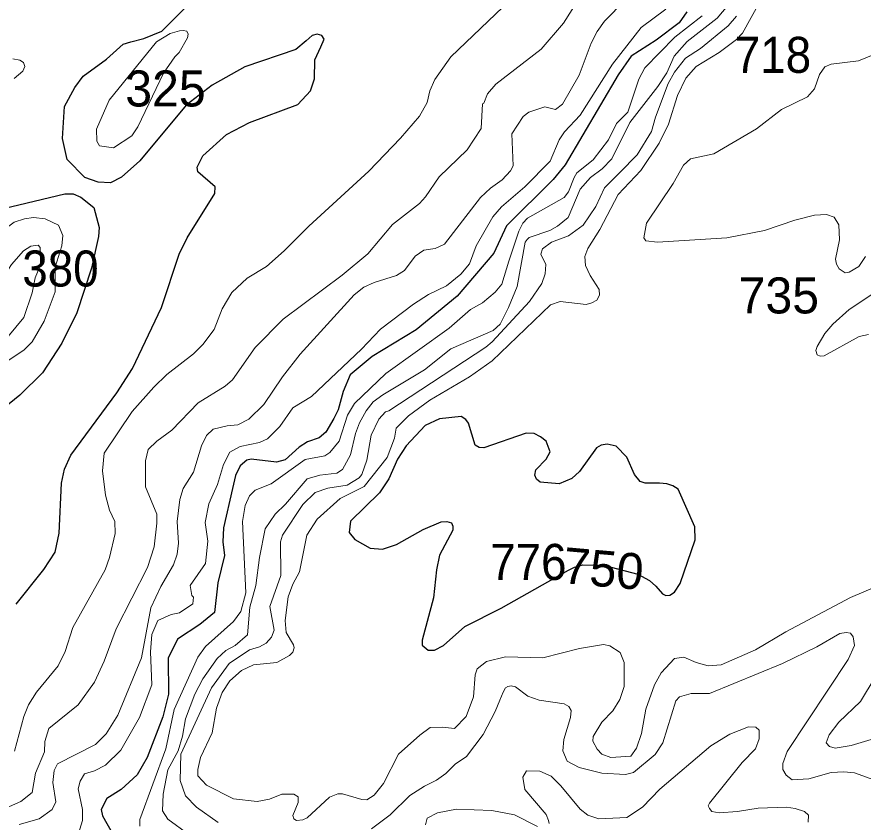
# Model space of a CAD drawing. Extents: x 499.9 to 555.3, y 9281.5 to 9336.8.
# Drawn here: x 545.724 to 549.481, y 9318.048 to 9321.625 of the extents above; entities that cross this region are included whole.
import ezdxf
from ezdxf.enums import TextEntityAlignment as Align

# ---------------------------------------------------------------- set-up
doc = ezdxf.new("R2010")
doc.units = 0
doc.header["$LTSCALE"] = 0.064
doc.layers.add('1', color=7, linetype='Continuous', lineweight=25)
doc.layers.add('2', color=7, linetype='Continuous', lineweight=13)
doc.layers.add('21', color=7, linetype='Continuous')
doc.layers.add('61', color=7, linetype='Continuous')

msp = doc.modelspace()

# ---------------------------------------------------------------- linework, layer by layer
at = {"layer": '1'}
for points in [[(547.0576, 9321.548), (547.0352, 9321.5428), (547.0089, 9321.5189), (546.9626, 9321.4801), (546.7364, 9321.4034), (546.5902, 9321.3216), (546.475, 9321.2333), (546.2695, 9320.9854), (546.188, 9320.9136), (546.1399, 9320.8882), (546.0847, 9320.8914), (546.025, 9320.9117), (545.9465, 9320.9922), (545.9256, 9321.0853), (545.9348, 9321.2272), (545.9816, 9321.312), (546.0179, 9321.3622), (546.1212, 9321.4375), (546.1952, 9321.5037), (546.2301, 9321.5144), (546.2869, 9321.5289), (546.3671, 9321.5621), (546.4903, 9321.6839)], [(548.699, 9321.6479), (548.6644, 9321.5983), (548.563, 9321.5221), (548.4521, 9321.4501), (548.3932, 9321.3671), (548.1583, 9320.9677), (548.1048, 9320.903), (547.8984, 9320.6963), (547.8409, 9320.5748), (547.6786, 9320.3839), (547.4962, 9320.2356), (547.3008, 9320.1158), (547.2029, 9320.0348), (547.172, 9319.9603), (547.1507, 9319.88), (547.1305, 9319.8411), (547.0955, 9319.7803), (547.0656, 9319.7556), (547.0141, 9319.7369), (546.9772, 9319.7142), (546.9155, 9319.6567), (546.8772, 9319.6475), (546.7636, 9319.661), (546.7446, 9319.6566), (546.715, 9319.6306), (546.6938, 9319.5879), (546.6816, 9319.5296), (546.6405, 9319.3558), (546.6385, 9319.2933), (546.6462, 9319.232), (546.6161, 9319.111), (546.6008, 9318.9787), (546.536, 9318.9259), (546.4371, 9318.8607), (546.3959, 9318.7769), (546.3966, 9318.6159), (546.3716, 9318.5162), (546.3027, 9318.3352), (546.2581, 9318.2586), (546.1864, 9318.1936), (546.1237, 9318.1525), (546.0979, 9318.1036), (546.1042, 9318.0766), (546.1481, 9317.997)], [(547.0456, 9321.3497), (547.0471, 9321.4347), (547.0734, 9321.4927), (547.088, 9321.5263), (547.0774, 9321.5428), (547.0576, 9321.548)], [(545.7202, 9319.0163), (545.8431, 9319.1698), (545.8938, 9319.2478), (545.9112, 9319.3323), (545.9222, 9319.5535), (545.9351, 9319.6161), (545.9633, 9319.6786), (546.1678, 9319.9544), (546.2369, 9320.0629), (546.3663, 9320.3342), (546.4443, 9320.5713), (546.4804, 9320.6432), (546.6032, 9320.8404), (546.6042, 9320.8694), (546.5273, 9320.9375), (546.5241, 9320.9579), (546.5499, 9321.008), (546.6544, 9321.1024), (546.7562, 9321.1554), (546.9718, 9321.2363), (547.0269, 9321.2964), (547.0456, 9321.3497)], [(545.6641, 9320.7744), (545.9362, 9320.8383), (545.9731, 9320.8385), (546.0082, 9320.8242), (546.0646, 9320.7787), (546.0892, 9320.689), (546.0862, 9320.6493), (546.0557, 9320.5084), (545.9899, 9320.3107), (545.9238, 9320.175), (545.8367, 9320.0436), (545.736, 9319.9441), (545.6661, 9319.8876)]]:
    msp.add_lwpolyline(points, dxfattribs=at)
msp.add_lwpolyline([(547.8746, 9318.9978), (548.1727, 9319.167), (548.1991, 9319.1803), (548.2375, 9319.1915), (548.3343, 9319.1878), (548.4808, 9319.15), (548.5329, 9319.1212), (548.5615, 9319.0955), (548.5899, 9319.0616), (548.6059, 9319.0552), (548.6236, 9319.0567), (548.6434, 9319.0699), (548.6691, 9319.1076), (548.7361, 9319.3017), (548.7343, 9319.3601), (548.6594, 9319.5269), (548.636, 9319.5421), (548.6097, 9319.5511), (548.5778, 9319.5541), (548.5133, 9319.5536), (548.4912, 9319.561), (548.4668, 9319.5918), (548.4315, 9319.6695), (548.3849, 9319.7175), (548.3454, 9319.7274), (548.318, 9319.723), (548.2976, 9319.7111), (548.2225, 9319.6059), (548.1877, 9319.5743), (548.1313, 9319.5513), (548.0479, 9319.5585), (548.0305, 9319.572), (548.0237, 9319.5891), (548.0278, 9319.6124), (548.0739, 9319.661), (548.091, 9319.6928), (548.0742, 9319.7397), (548.0491, 9319.759), (548.0201, 9319.7747), (547.9857, 9319.7766), (547.7972, 9319.7104), (547.7757, 9319.7115), (547.7589, 9319.7223), (547.7288, 9319.8208), (547.7179, 9319.8368), (547.6967, 9319.8499), (547.5998, 9319.8391), (547.5368, 9319.8093), (547.452, 9319.7201), (547.4134, 9319.6606), (547.3756, 9319.5735), (547.3336, 9319.5104), (547.2057, 9319.3844), (547.1992, 9319.3348), (547.2249, 9319.3041), (547.2917, 9319.2644), (547.3475, 9319.26), (547.4087, 9319.2806), (547.5274, 9319.3485), (547.6079, 9319.3818), (547.6333, 9319.3841), (547.6538, 9319.3782), (547.6591, 9319.3621), (547.6596, 9319.3452), (547.6009, 9319.234), (547.5865, 9319.1682), (547.5741, 9319.0442), (547.5238, 9318.8561), (547.5238, 9318.8335), (547.5499, 9318.8117), (547.5774, 9318.8113), (547.6181, 9318.833), (547.7135, 9318.9164)], close=True, dxfattribs=at)
at = {"layer": '2'}
for points in [[(547.8132, 9321.2827), (547.8497, 9321.3257), (548.0523, 9321.4823), (548.1515, 9321.5973), (548.3021, 9321.8373), (548.4549, 9322.0378), (548.568, 9322.2244), (548.7079, 9322.415), (548.7707, 9322.512), (549.0205, 9322.9761), (549.1517, 9323.1163), (549.1896, 9323.1768), (549.2172, 9323.2665), (549.2677, 9323.355), (549.3063, 9323.4479), (549.3584, 9323.5461), (549.428, 9323.6998), (549.4426, 9323.783), (549.4554, 9323.8261), (549.4587, 9323.9152), (549.4507, 9324.0489)], [(549.0613, 9321.7636), (548.9461, 9321.5534), (548.9198, 9321.5239), (548.8428, 9321.4664), (548.7407, 9321.4047), (548.6936, 9321.3533)], [(545.7137, 9318.363), (545.7552, 9318.5166), (545.7751, 9318.5689), (545.8109, 9318.6248), (545.9066, 9318.7418), (545.9381, 9318.8063), (545.9724, 9318.9131), (546.1159, 9319.1684), (546.1355, 9319.2232), (546.1607, 9319.3308), (546.1579, 9319.3837), (546.1353, 9319.4342), (546.1165, 9319.5002), (546.1037, 9319.6084), (546.1105, 9319.687), (546.2359, 9319.8726), (546.3313, 9319.9808), (546.3892, 9320.037), (546.5073, 9320.1284), (546.5498, 9320.1693), (546.6001, 9320.2357), (546.6353, 9320.3278), (546.678, 9320.4007), (546.7462, 9320.4641), (546.832, 9320.5168), (546.9104, 9320.5853), (547.0195, 9320.696), (547.2868, 9320.9395), (547.4277, 9321.0856), (547.512, 9321.1842), (547.5455, 9321.2445), (547.5571, 9321.2963), (547.5791, 9321.3464), (547.6508, 9321.4482), (547.916, 9321.7026)], [(545.7339, 9318.037), (545.8224, 9318.0634), (545.8809, 9318.1048), (545.8964, 9318.1379), (545.8826, 9318.2245), (545.8888, 9318.277), (545.9033, 9318.3063), (546.0723, 9318.3929), (546.1196, 9318.4403), (546.1721, 9318.523), (546.2773, 9318.7785), (546.3186, 9319.0004), (546.3628, 9319.0952), (546.4188, 9319.1915), (546.436, 9319.2385), (546.4411, 9319.2877), (546.4349, 9319.3832), (546.4475, 9319.4811), (546.4623, 9319.5295), (546.5081, 9319.6027), (546.5428, 9319.719), (546.5654, 9319.7659), (546.5952, 9319.7934), (546.6568, 9319.8087), (546.7053, 9319.8124), (546.753, 9319.8375), (546.8199, 9319.9037), (546.9031, 9320.0261), (546.9817, 9320.1266), (547.2212, 9320.3901), (547.2649, 9320.4244), (547.31, 9320.4456), (547.41, 9320.4761), (547.4442, 9320.4986), (547.4917, 9320.5616), (547.5314, 9320.5893), (547.5806, 9320.5969), (547.6224, 9320.6148), (547.7828, 9320.8227), (547.8264, 9320.8646), (547.8782, 9320.9008), (547.9151, 9320.9407), (547.9276, 9320.9629), (547.9214, 9321.106), (547.9723, 9321.1823), (547.9975, 9321.2021), (548.0677, 9321.2251), (548.1153, 9321.2132), (548.1471, 9321.2367), (548.2204, 9321.3656), (548.2743, 9321.508), (548.3007, 9321.5598), (548.3335, 9321.6058), (548.4247, 9321.6987)], [(548.9036, 9321.7053), (548.8327, 9321.6197), (548.7005, 9321.5159), (548.6418, 9321.4501), (548.6101, 9321.3762), (548.5701, 9321.3152), (548.4448, 9321.1552), (548.3649, 9320.9946), (548.3223, 9320.9501), (548.2708, 9320.9113), (548.2254, 9320.8599), (548.1721, 9320.7332), (548.1243, 9320.6948), (548.0904, 9320.6766), (547.9986, 9320.6447), (547.9891, 9320.6361), (547.9813, 9320.6242), (547.9445, 9320.4279), (547.9069, 9320.3342), (547.8695, 9320.2608), (547.8384, 9320.2317), (547.6501, 9320.1506), (547.5339, 9320.0568), (547.349, 9319.9462), (547.306, 9319.9145), (547.2751, 9319.8757), (547.2449, 9319.8217), (547.2276, 9319.7747), (547.2052, 9319.6792), (547.1698, 9319.6149), (547.1445, 9319.5985), (547.0695, 9319.5889), (547.0125, 9319.5732), (546.917, 9319.4605), (546.8709, 9319.4158), (546.8266, 9319.3511), (546.8008, 9319.2232), (546.784, 9319.0989), (546.7585, 9319.0027), (546.7479, 9318.8796), (546.6923, 9318.8323), (546.6513, 9318.8109), (546.6127, 9318.7742), (546.5494, 9318.6853), (546.5133, 9318.6162), (546.4727, 9318.5065), (546.4591, 9318.4298), (546.4397, 9318.3646), (546.3946, 9318.281), (546.3735, 9318.1722), (546.3704, 9318.0979), (546.3939, 9318.0614), (546.4877, 9317.9938)], [(548.6046, 9321.6601), (548.4954, 9321.5773), (548.3688, 9321.415), (548.2252, 9321.1889), (548.1558, 9321.1146), (548.1323, 9321.0785), (548.092, 9320.9838), (547.9797, 9320.8701), (547.8751, 9320.7813), (547.837, 9320.7368), (547.7637, 9320.608), (547.7333, 9320.5285), (547.6957, 9320.4828), (547.6316, 9320.4297), (547.5521, 9320.3914), (547.4851, 9320.3485), (547.3379, 9320.2379), (547.2544, 9320.1487), (547.0321, 9319.9384), (546.9484, 9319.8879), (546.8919, 9319.8048), (546.8372, 9319.7511), (546.8008, 9319.7343), (546.7155, 9319.7173), (546.6697, 9319.6915), (546.6417, 9319.637), (546.6145, 9319.548), (546.5764, 9319.462), (546.559, 9319.3785), (546.5715, 9319.2958), (546.5619, 9319.1963), (546.4938, 9319.0999), (546.5008, 9319.0542), (546.5079, 9319.0472), (546.5044, 9319.0182), (546.4451, 9318.9781), (546.4084, 9318.9701), (546.3497, 9318.9444), (546.3232, 9318.881), (546.3174, 9318.8042), (546.3234, 9318.6585), (546.2688, 9318.5127), (546.1852, 9318.3671), (546.117, 9318.3007), (546.0687, 9318.2764), (546.0234, 9318.262), (546.0044, 9318.2302), (545.9957, 9318.1965), (546.0143, 9318.1036), (546.0145, 9318.0558), (545.9968, 9317.9979)], [(548.7669, 9321.6299), (548.6448, 9321.5344), (548.5121, 9321.3984), (548.4852, 9321.3488), (548.437, 9321.2023), (548.3863, 9321.1511), (548.351, 9321.0784), (548.2831, 9320.9901), (548.2106, 9320.9322), (548.1982, 9320.912), (548.1735, 9320.8482), (548.1539, 9320.8233), (547.9912, 9320.7304), (547.9696, 9320.7085), (547.9523, 9320.6726), (547.9087, 9320.5399), (547.8768, 9320.4383), (547.8468, 9320.4016), (547.7907, 9320.3549), (547.7383, 9320.3249), (547.6427, 9320.2422), (547.3617, 9320.0402), (547.2227, 9319.9076), (547.1912, 9319.8559), (547.1543, 9319.7398), (547.113, 9319.6902), (547.0912, 9319.6752), (547.0045, 9319.659), (546.8533, 9319.5512), (546.7819, 9319.5222), (546.7561, 9319.4978), (546.7371, 9319.4548), (546.7262, 9319.3832), (546.7399, 9319.0668), (546.7176, 9318.9832), (546.6855, 9318.9394), (546.561, 9318.8277), (546.5268, 9318.7801), (546.422, 9318.5479), (546.3851, 9318.3733), (546.2695, 9318.0596), (546.2698, 9318.0294)], [(546.8659, 9318.9015), (546.847, 9319.0062), (546.896, 9319.143), (546.8938, 9319.293), (546.9028, 9319.3234), (546.9934, 9319.4588), (547.0484, 9319.5124), (547.1048, 9319.5316), (547.1898, 9319.5452), (547.2436, 9319.5771), (547.2558, 9319.5926), (547.2779, 9319.6554), (547.2973, 9319.7669), (547.3309, 9319.8376), (547.3608, 9319.8705), (547.3758, 9319.8748), (547.8056, 9320.158), (547.8345, 9320.1822), (547.9998, 9320.361), (548.0551, 9320.4403), (548.0691, 9320.4838), (548.0721, 9320.5251), (548.0505, 9320.5708), (548.058, 9320.5944), (548.0981, 9320.6246), (548.1724, 9320.6526), (548.2379, 9320.7003), (548.2952, 9320.7831), (548.3332, 9320.865), (548.4011, 9320.9336), (548.4773, 9321.0118), (548.5418, 9321.1157), (548.5591, 9321.1798), (548.6152, 9321.3298), (548.6444, 9321.3795), (548.6924, 9321.4411), (548.7598, 9321.4842), (548.8814, 9321.5857), (548.9193, 9321.629)], [(545.7114, 9321.3518), (545.7505, 9321.3837), (545.7594, 9321.4045), (545.7527, 9321.4231), (545.7366, 9321.4335), (545.7059, 9321.4384)], [(549.4924, 9320.561), (549.4623, 9320.5164), (549.419, 9320.4911), (549.4021, 9320.4887), (549.375, 9320.5057), (549.3625, 9320.5273), (549.3585, 9320.5486), (549.3759, 9320.6342), (549.3741, 9320.7017), (549.3533, 9320.735), (549.3186, 9320.7477), (549.266, 9320.7443), (549.1787, 9320.7225), (549.0442, 9320.6762), (548.8755, 9320.6429), (548.5688, 9320.624), (548.5161, 9320.6308), (548.5071, 9320.6437), (548.5195, 9320.709), (548.6378, 9320.8855), (548.6833, 9320.9669), (548.7155, 9320.994), (548.8182, 9321.0168), (549.0076, 9321.1279), (549.1188, 9321.2131), (549.2342, 9321.2702), (549.2658, 9321.3053), (549.288, 9321.3695), (549.3116, 9321.4038), (549.3392, 9321.4156), (549.4603, 9321.4297), (549.5505, 9321.4674)], [(548.6936, 9321.3533), (548.6568, 9321.2752), (548.6167, 9321.149), (548.5761, 9321.0647), (548.4947, 9320.9428), (548.394, 9320.8355), (548.3127, 9320.6812), (548.2597, 9320.5961), (548.2463, 9320.561), (548.2488, 9320.5214), (548.2692, 9320.4759), (548.3094, 9320.4144), (548.3108, 9320.3886), (548.2988, 9320.3674), (548.2761, 9320.355), (548.2515, 9320.3471), (548.1354, 9320.3612), (548.0938, 9320.3456), (547.8339, 9320.0975), (547.7333, 9320.0264), (547.557, 9319.9225), (547.4619, 9319.8524), (547.4074, 9319.7977), (547.4005, 9319.754), (547.3674, 9319.6674), (547.2655, 9319.5384), (547.1593, 9319.4861), (547.0571, 9319.3935), (547.0107, 9319.3227), (546.9789, 9319.1597), (546.9489, 9319.1055), (546.9279, 9319.0495), (546.9155, 9318.9439), (546.92, 9318.891), (546.9516, 9318.836), (546.9554, 9318.8228), (546.9489, 9318.8027), (546.9347, 9318.7877), (546.8777, 9318.7573), (546.7746, 9318.7469), (546.7213, 9318.7218), (546.6692, 9318.6756), (546.6357, 9318.6239), (546.6106, 9318.5537), (546.5909, 9318.4442), (546.5396, 9318.3344), (546.5273, 9318.2818), (546.5272, 9318.2532), (546.5654, 9318.2128), (546.685, 9318.1518), (546.7912, 9318.1396), (546.8453, 9318.1506), (546.8996, 9318.1726), (546.9541, 9318.1723), (546.9722, 9318.1598), (546.9726, 9318.1346), (546.9496, 9318.0769), (546.9535, 9318.0626), (546.9646, 9318.0553), (546.9934, 9318.0588), (547.0131, 9318.0666), (547.1122, 9318.1594), (547.1492, 9318.1738), (547.1692, 9318.1741), (547.2554, 9318.1483), (547.2782, 9318.1477), (547.31, 9318.1682), (547.3513, 9318.219), (547.4185, 9318.3495), (547.5131, 9318.4349), (547.5593, 9318.4687), (547.6133, 9318.4703), (547.6671, 9318.4633), (547.7187, 9318.518), (547.7506, 9318.605), (547.7589, 9318.7029), (547.7681, 9318.7285), (547.8083, 9318.7615), (547.8927, 9318.7823), (548.0589, 9318.7779), (548.2213, 9318.8192), (548.3287, 9318.8364), (548.3564, 9318.8313), (548.4026, 9318.8013), (548.421, 9318.7577), (548.421, 9318.6512), (548.4014, 9318.5927), (548.37, 9318.5422), (548.3212, 9318.4924), (548.2831, 9318.4282), (548.2813, 9318.4084), (548.3005, 9318.3728), (548.3209, 9318.3504), (548.3614, 9318.3353), (548.45, 9318.3407)], [(547.5987, 9320.9141), (547.7228, 9321.0351), (547.7857, 9321.13), (547.7908, 9321.2383), (547.7973, 9321.2423), (547.8132, 9321.2827)], [(545.6638, 9318.1054), (545.7408, 9318.1396), (545.7915, 9318.1794), (545.8062, 9318.265), (545.8457, 9318.3606), (545.8477, 9318.406), (545.8648, 9318.4635), (545.9954, 9318.5692), (546.0686, 9318.6695), (546.1109, 9318.7631), (546.1638, 9318.9074), (546.3038, 9319.179), (546.3326, 9319.2703), (546.3457, 9319.3763), (546.345, 9319.416), (546.2947, 9319.5376), (546.2942, 9319.6533), (546.3061, 9319.7038), (546.3447, 9319.7409), (546.4114, 9319.7888), (546.5287, 9319.9109), (546.648, 9319.9841), (546.6816, 9320.013), (546.7823, 9320.1565), (546.9059, 9320.2819), (547.1684, 9320.4774), (547.2824, 9320.5724), (547.3913, 9320.7034), (547.5108, 9320.7962), (547.5388, 9320.8251), (547.5987, 9320.9141)], [(549.5053, 9320.2141), (549.4635, 9320.2051), (549.3091, 9320.1196), (549.2909, 9320.1177), (549.2775, 9320.1244), (549.2709, 9320.1438), (549.2772, 9320.1615), (549.3118, 9320.2189), (549.3468, 9320.2603), (549.4192, 9320.325), (549.5727, 9320.4267)], [(548.5839, 9318.7114), (548.6434, 9318.7754), (548.6852, 9318.7805), (548.7394, 9318.757), (548.7927, 9318.7429), (548.8512, 9318.7471), (549.0028, 9318.8139), (549.138, 9318.8935), (549.4254, 9319.0466), (549.5327, 9319.0913)], [(546.6667, 9318.7523), (546.7563, 9318.8138), (546.8008, 9318.8271), (546.8311, 9318.8436), (546.8544, 9318.8692), (546.8659, 9318.9015)], [(549.5446, 9318.2302), (549.4436, 9318.2663), (549.3955, 9318.2712), (549.339, 9318.2679), (549.2399, 9318.2399), (549.1669, 9318.2356), (549.1396, 9318.2571), (549.125, 9318.282), (549.1245, 9318.3082), (549.1445, 9318.3624), (549.4149, 9318.77), (549.4425, 9318.8334), (549.4376, 9318.8705), (549.4248, 9318.8873), (549.406, 9318.8911), (549.3785, 9318.8853), (549.2765, 9318.8266), (549.1238, 9318.7534), (548.7991, 9318.6201), (548.7171, 9318.6199), (548.6657, 9318.6053), (548.65, 9318.587), (548.5915, 9318.3996), (548.558, 9318.348), (548.4621, 9318.2687), (548.4259, 9318.2592), (548.3204, 9318.2656), (548.2206, 9318.2907), (548.1665, 9318.3182), (548.1474, 9318.3646), (548.1523, 9318.4155), (548.1818, 9318.5122), (548.185, 9318.5435), (548.1747, 9318.5617), (548.1543, 9318.5739), (548.0422, 9318.5899), (547.9921, 9318.6071), (547.9385, 9318.6484), (547.9183, 9318.6538), (547.904, 9318.6499), (547.893, 9318.6445), (547.8837, 9318.625), (547.8675, 9318.5905), (547.848, 9318.539), (547.7943, 9318.4378), (547.72, 9318.3395), (547.6705, 9318.3054), (547.6289, 9318.2641), (547.5876, 9318.2338), (547.5344, 9318.2084), (547.4691, 9318.1656), (547.3819, 9318.0808), (547.2976, 9318.019)], [(546.6181, 9318.0464), (546.5208, 9318.1144), (546.4727, 9318.1648), (546.4486, 9318.2332), (546.4521, 9318.3506), (546.5872, 9318.6445), (546.6667, 9318.7523)], [(548.45, 9318.3407), (548.475, 9318.3759), (548.4975, 9318.4411), (548.517, 9318.5503), (548.555, 9318.6574), (548.5839, 9318.7114)], [(549.5352, 9318.6925), (549.4697, 9318.5835), (549.3733, 9318.4917), (549.3299, 9318.4354), (549.3176, 9318.4006), (549.3315, 9318.3847), (549.3577, 9318.3768), (549.4288, 9318.3882), (549.5314, 9318.4198)], [(548.0869, 9318.0417), (548.0845, 9318.0547), (548.0746, 9318.0824), (547.9785, 9318.1927), (547.9707, 9318.2479), (547.9862, 9318.2759), (548.0454, 9318.2745), (548.0968, 9318.2518), (548.1392, 9318.2094), (548.2247, 9318.105), (548.2587, 9318.0791), (548.3073, 9318.0631), (548.4322, 9318.0692), (548.5011, 9318.1145), (548.5786, 9318.195), (548.805, 9318.3877), (548.8896, 9318.4389), (548.9717, 9318.4719), (549.0049, 9318.4701), (549.0191, 9318.4565), (549.0205, 9318.4187), (549.0032, 9318.3735), (548.9441, 9318.3123), (548.7989, 9318.1325), (548.7939, 9318.1208), (548.7989, 9318.1093), (548.8098, 9318.0959), (548.842, 9318.0886), (548.9232, 9318.0947), (549.0148, 9318.1108), (549.1412, 9318.1138), (549.18, 9318.1093), (549.2206, 9318.0954), (549.2383, 9318.0791), (549.2379, 9318.0473)], [(547.538, 9318.0359), (547.5457, 9318.0654), (547.5919, 9318.0889), (547.6757, 9318.1056), (547.8321, 9318.0996), (547.9332, 9318.0807), (548.0351, 9318.0286)]]:
    msp.add_lwpolyline(points, dxfattribs=at)
for points in [[(546.1533, 9321.0429), (546.0904, 9321.0516), (546.079, 9321.0734), (546.0779, 9321.1259), (546.1336, 9321.2551), (546.3438, 9321.5143), (546.4045, 9321.5507), (546.445, 9321.5625), (546.4619, 9321.5651), (546.4781, 9321.561), (546.4843, 9321.5488), (546.4812, 9321.5325), (546.4436, 9321.4676), (546.4248, 9321.4475), (546.3747, 9321.3757), (546.2606, 9321.1361), (546.2335, 9321.0961)], [(545.5155, 9320.2438), (545.569, 9320.3914), (545.6023, 9320.5534), (545.6582, 9320.673), (545.7122, 9320.7128), (545.7568, 9320.7287), (545.7979, 9320.7333), (545.8497, 9320.7284), (545.9084, 9320.6993), (545.9284, 9320.6538), (545.9237, 9320.608), (545.8939, 9320.5132), (545.8936, 9320.4032), (545.8455, 9320.273), (545.7911, 9320.1809), (545.755, 9320.1452), (545.5259, 9319.9955), (545.5059, 9320.0072), (545.4959, 9320.0035), (545.4975, 9320.1907)], [(545.6497, 9320.283), (545.6349, 9320.2477), (545.6033, 9320.2137), (545.5917, 9320.1777), (545.5944, 9320.1463), (545.6155, 9320.1441), (545.656, 9320.1696), (545.7552, 9320.2898), (545.7912, 9320.3986), (545.8051, 9320.4655), (545.8288, 9320.5242), (545.8275, 9320.6008), (545.8184, 9320.611), (545.7854, 9320.6072), (545.7533, 9320.5853), (545.6994, 9320.5256), (545.6731, 9320.4842), (545.6504, 9320.3837)]]:
    msp.add_lwpolyline(points, close=True, dxfattribs=at)

# ---------------------------------------------------------------- texts
at = {"layer": '21', "width": 0.95}
for s, p in [('718', (548.9114, 9321.3765)), ('380', (545.7475, 9320.4273)), ('776', (547.8253, 9319.124))]:
    msp.add_text(s, height=0.16, dxfattribs=at).set_placement(p)
at = {"layer": '21'}
for s, p in [('325', (546.2049, 9321.2271)), ('735', (548.9286, 9320.3077))]:
    msp.add_text(s, height=0.16, dxfattribs=at).set_placement(p)
at = {"layer": '61'}
msp.add_text('750', height=0.16, rotation=354.987, dxfattribs=at).set_placement((548.3209, 9319.0945), align=Align.CENTER)

doc.saveas('drawing.dxf')
